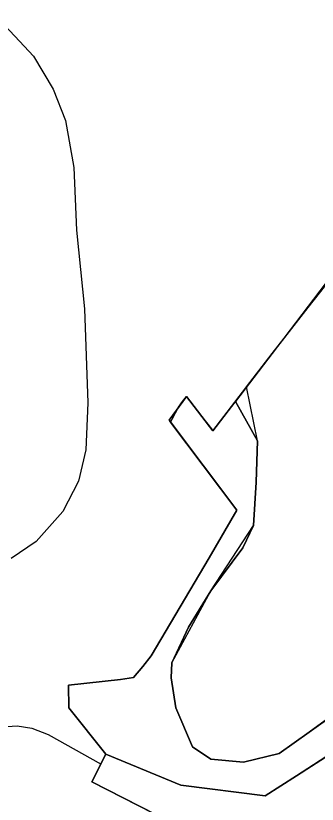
# Model space of a CAD drawing. Extents: x -662620 to -656370, y -1067090 to -1062990.
# Drawn here: x -658300.1 to -658234.2, y -1064925.6 to -1064753.3 of the extents above; entities that cross this region are included whole.
import ezdxf

# ---------------------------------------------------------------- set-up
doc = ezdxf.new("R2010")
doc.units = 0
for name, color, linetype in [('LOKÁLNÍ_BIOCENTRUM_-_NAVRŽENÝ', 7, 'Continuous'), ('OBVOD_PÚ', 7, 'Continuous'), ('ORNÁ_PŮDA_-_STÁVAJÍCÍ', 7, 'Continuous'), ('OSTATNÍ_PLOCHA_-_STÁVAJÍCÍ', 7, 'Continuous'), ('TRVALÝ_TRÁVNÍ_POROST_-_NAVRŽENÝ', 7, 'Continuous'), ('VODNÍ_PLOCHA_-_STÁVAJÍCÍ', 7, 'Continuous'), ('VODNÍ_TOK', 7, 'Continuous'), ('VRSTEVNICE_ZDŮRAZNĚNÁ', 7, 'Continuous')]:
    doc.layers.add(name, color=color, linetype=linetype)

msp = doc.modelspace()

# ---------------------------------------------------------------- linework, layer by layer
at = {"layer": 'LOKÁLNÍ_BIOCENTRUM_-_NAVRŽENÝ'}
msp.add_lwpolyline([(-658260.07, -1064932.66), (-658283.5, -1064920.71), (-658280.41, -1064914.68), (-658288.53, -1064904.56), (-658288.6, -1064899.58), (-658277.2, -1064898.36), (-658274.34, -1064897.93), (-658272.34, -1064895.5), (-658270.48, -1064893.17), (-658257.78, -1064871.81), (-658256.83, -1064870.16), (-658256.31, -1064869.26), (-658253.78, -1064864.9), (-658251.73, -1064861.35), (-658266.26, -1064842.09), (-658265.94, -1064841.49), (-658264.49, -1064838.81), (-658263.62, -1064837.61), (-658262.8, -1064836.49), (-658262.11, -1064837.39), (-658260.26, -1064839.78), (-658257.31, -1064843.61), (-658256.98, -1064844.04), (-658252.08, -1064837.62), (-658249.64, -1064834.42), (-658244.06, -1064827.11), (-658236.15, -1064817.08), (-658232.9, -1064812.94)], dxfattribs=at)
at = {"layer": 'OBVOD_PÚ'}
for points in [[(-658223.14, -1064799.69), (-658244.06, -1064827.11)], [(-658244.06, -1064827.11), (-658256.98, -1064844.04)], [(-658262.8, -1064836.49), (-658266.57, -1064841.68)], [(-658256.98, -1064844.04), (-658262.8, -1064836.49)], [(-658266.57, -1064841.68), (-658251.73, -1064861.35)], [(-658251.73, -1064861.35), (-658257.78, -1064871.81)], [(-658257.78, -1064871.81), (-658270.48, -1064893.17)], [(-658270.48, -1064893.17), (-658272.34, -1064895.5)], [(-658272.34, -1064895.5), (-658274.34, -1064897.93)], [(-658277.2, -1064898.36), (-658288.6, -1064899.58)], [(-658274.34, -1064897.93), (-658277.2, -1064898.36)], [(-658288.6, -1064899.58), (-658288.53, -1064904.56)], [(-658288.53, -1064904.56), (-658280.41, -1064914.68)], [(-658280.41, -1064914.68), (-658283.5, -1064920.71)], [(-658283.5, -1064920.71), (-658260.07, -1064932.66)]]:
    msp.add_lwpolyline(points, dxfattribs=at)
at = {"layer": 'ORNÁ_PŮDA_-_STÁVAJÍCÍ'}
for p, q in [((-658236.15, -1064817.08), (-658226.66, -1064804.97)), ((-658244.06, -1064827.11), (-658236.15, -1064817.08)), ((-658252.08, -1064837.62), (-658244.06, -1064827.11)), ((-658247.24, -1064846.23), (-658252.08, -1064837.62)), ((-658247.5, -1064855.25), (-658247.24, -1064846.23)), ((-658248.11, -1064864.71), (-658247.5, -1064855.25)), ((-658250.46, -1064869.63), (-658248.11, -1064864.71)), ((-658257.47, -1064879), (-658250.46, -1064869.63)), ((-658262.31, -1064886.94), (-658257.47, -1064879)), ((-658265.96, -1064894.76), (-658262.31, -1064886.94)), ((-658266.14, -1064898.01), (-658265.96, -1064894.76)), ((-658265.09, -1064904.54), (-658266.14, -1064898.01)), ((-658226.52, -1064903.07), (-658235.92, -1064909.91)), ((-658261.45, -1064913.06), (-658265.09, -1064904.54)), ((-658235.92, -1064909.91), (-658242.48, -1064914.57)), ((-658257.48, -1064915.81), (-658261.45, -1064913.06)), ((-658250.3, -1064916.46), (-658257.48, -1064915.81)), ((-658242.48, -1064914.57), (-658250.3, -1064916.46))]:
    msp.add_line(p, q, dxfattribs=at)
msp.add_lwpolyline([(-658226.52, -1064903.07), (-658235.92, -1064909.91), (-658242.48, -1064914.57), (-658250.3, -1064916.46), (-658257.48, -1064915.81), (-658261.45, -1064913.06), (-658265.09, -1064904.54), (-658266.14, -1064898.01), (-658265.96, -1064894.76), (-658262.31, -1064886.94), (-658257.47, -1064879), (-658250.46, -1064869.63), (-658248.11, -1064864.71), (-658247.5, -1064855.25), (-658247.24, -1064846.23), (-658252.08, -1064837.62), (-658244.06, -1064827.11), (-658236.15, -1064817.08), (-658226.66, -1064804.97)], dxfattribs=at)
at = {"layer": 'OSTATNÍ_PLOCHA_-_STÁVAJÍCÍ'}
for p, q in [((-658256.98, -1064844.04), (-658244.06, -1064827.11)), ((-658256.98, -1064844.04), (-658244.06, -1064827.11)), ((-658244.06, -1064827.11), (-658252.08, -1064837.62)), ((-658244.06, -1064827.11), (-658252.08, -1064837.62)), ((-658266.57, -1064841.68), (-658262.8, -1064836.49)), ((-658266.57, -1064841.68), (-658262.8, -1064836.49)), ((-658262.8, -1064836.49), (-658256.98, -1064844.04)), ((-658262.8, -1064836.49), (-658256.98, -1064844.04)), ((-658252.08, -1064837.62), (-658247.24, -1064846.23)), ((-658252.08, -1064837.62), (-658247.24, -1064846.23)), ((-658251.73, -1064861.35), (-658266.57, -1064841.68)), ((-658251.73, -1064861.35), (-658266.57, -1064841.68)), ((-658247.24, -1064846.23), (-658247.5, -1064855.25)), ((-658247.24, -1064846.23), (-658247.5, -1064855.25)), ((-658247.5, -1064855.25), (-658248.11, -1064864.71)), ((-658247.5, -1064855.25), (-658248.11, -1064864.71)), ((-658257.78, -1064871.81), (-658251.73, -1064861.35)), ((-658257.78, -1064871.81), (-658251.73, -1064861.35)), ((-658248.11, -1064864.71), (-658250.46, -1064869.63)), ((-658248.11, -1064864.71), (-658250.46, -1064869.63)), ((-658250.46, -1064869.63), (-658257.47, -1064879)), ((-658250.46, -1064869.63), (-658257.47, -1064879)), ((-658270.48, -1064893.17), (-658257.78, -1064871.81)), ((-658270.48, -1064893.17), (-658257.78, -1064871.81)), ((-658257.47, -1064879), (-658262.31, -1064886.94)), ((-658257.47, -1064879), (-658262.31, -1064886.94)), ((-658262.31, -1064886.94), (-658265.96, -1064894.76)), ((-658262.31, -1064886.94), (-658265.96, -1064894.76)), ((-658272.34, -1064895.5), (-658270.48, -1064893.17)), ((-658272.34, -1064895.5), (-658270.48, -1064893.17)), ((-658265.96, -1064894.76), (-658266.14, -1064898.01)), ((-658265.96, -1064894.76), (-658266.14, -1064898.01)), ((-658274.34, -1064897.93), (-658272.34, -1064895.5)), ((-658274.34, -1064897.93), (-658272.34, -1064895.5)), ((-658288.6, -1064899.58), (-658277.2, -1064898.36)), ((-658288.6, -1064899.58), (-658277.2, -1064898.36)), ((-658277.2, -1064898.36), (-658274.34, -1064897.93)), ((-658277.2, -1064898.36), (-658274.34, -1064897.93)), ((-658266.14, -1064898.01), (-658265.09, -1064904.54)), ((-658266.14, -1064898.01), (-658265.09, -1064904.54)), ((-658288.53, -1064904.56), (-658288.6, -1064899.58)), ((-658288.53, -1064904.56), (-658288.6, -1064899.58)), ((-658214.52, -1064903.79), (-658238.72, -1064919.44)), ((-658214.52, -1064903.79), (-658238.72, -1064919.44)), ((-658235.92, -1064909.91), (-658226.52, -1064903.07)), ((-658235.92, -1064909.91), (-658226.52, -1064903.07)), ((-658280.41, -1064914.68), (-658288.53, -1064904.56)), ((-658280.41, -1064914.68), (-658288.53, -1064904.56)), ((-658265.09, -1064904.54), (-658261.45, -1064913.06)), ((-658265.09, -1064904.54), (-658261.45, -1064913.06)), ((-658242.48, -1064914.57), (-658235.92, -1064909.91)), ((-658242.48, -1064914.57), (-658235.92, -1064909.91)), ((-658261.45, -1064913.06), (-658257.48, -1064915.81)), ((-658261.45, -1064913.06), (-658257.48, -1064915.81)), ((-658264.03, -1064921.5), (-658280.41, -1064914.68)), ((-658264.03, -1064921.5), (-658280.41, -1064914.68)), ((-658257.48, -1064915.81), (-658250.3, -1064916.46)), ((-658257.48, -1064915.81), (-658250.3, -1064916.46)), ((-658250.3, -1064916.46), (-658242.48, -1064914.57)), ((-658250.3, -1064916.46), (-658242.48, -1064914.57)), ((-658238.72, -1064919.44), (-658245.54, -1064923.84)), ((-658238.72, -1064919.44), (-658245.54, -1064923.84)), ((-658245.54, -1064923.84), (-658264.03, -1064921.5)), ((-658245.54, -1064923.84), (-658264.03, -1064921.5))]:
    msp.add_line(p, q, dxfattribs=at)
msp.add_lwpolyline([(-658214.52, -1064903.79), (-658238.72, -1064919.44), (-658245.54, -1064923.84), (-658264.03, -1064921.5), (-658280.41, -1064914.68), (-658288.53, -1064904.56), (-658288.6, -1064899.58), (-658277.2, -1064898.36), (-658274.34, -1064897.93), (-658272.34, -1064895.5), (-658270.48, -1064893.17), (-658257.78, -1064871.81), (-658251.73, -1064861.35), (-658266.57, -1064841.68), (-658262.8, -1064836.49), (-658256.98, -1064844.04), (-658244.06, -1064827.11), (-658252.08, -1064837.62), (-658247.24, -1064846.23), (-658247.5, -1064855.25), (-658248.11, -1064864.71), (-658250.46, -1064869.63), (-658257.47, -1064879), (-658262.31, -1064886.94), (-658265.96, -1064894.76), (-658266.14, -1064898.01), (-658265.09, -1064904.54), (-658261.45, -1064913.06), (-658257.48, -1064915.81), (-658250.3, -1064916.46), (-658242.48, -1064914.57), (-658235.92, -1064909.91), (-658226.52, -1064903.07)], dxfattribs=at)
msp.add_lwpolyline([(-658214.52, -1064903.79), (-658238.72, -1064919.44), (-658245.54, -1064923.84), (-658264.03, -1064921.5), (-658280.41, -1064914.68), (-658288.53, -1064904.56), (-658288.6, -1064899.58), (-658277.2, -1064898.36), (-658274.34, -1064897.93), (-658272.34, -1064895.5), (-658270.48, -1064893.17), (-658257.78, -1064871.81), (-658251.73, -1064861.35), (-658266.57, -1064841.68), (-658262.8, -1064836.49), (-658256.98, -1064844.04), (-658244.06, -1064827.11), (-658252.08, -1064837.62), (-658247.24, -1064846.23), (-658247.5, -1064855.25), (-658248.11, -1064864.71), (-658250.46, -1064869.63), (-658257.47, -1064879), (-658262.31, -1064886.94), (-658265.96, -1064894.76), (-658266.14, -1064898.01), (-658265.09, -1064904.54), (-658261.45, -1064913.06), (-658257.48, -1064915.81), (-658250.3, -1064916.46), (-658242.48, -1064914.57), (-658235.92, -1064909.91), (-658226.52, -1064903.07)], dxfattribs=at)
at = {"layer": 'TRVALÝ_TRÁVNÍ_POROST_-_NAVRŽENÝ'}
msp.add_lwpolyline([(-658226.52, -1064903.07), (-658235.92, -1064909.91), (-658242.48, -1064914.57), (-658250.3, -1064916.46), (-658257.48, -1064915.81), (-658261.45, -1064913.06), (-658265.09, -1064904.54), (-658266.14, -1064898.01), (-658265.96, -1064894.76), (-658257.47, -1064879), (-658248.11, -1064864.71), (-658247.5, -1064855.25), (-658247.24, -1064846.23), (-658249.64, -1064834.42), (-658236.15, -1064817.08), (-658226.66, -1064804.97)], dxfattribs=at)
at = {"layer": 'VODNÍ_PLOCHA_-_STÁVAJÍCÍ'}
for p, q in [((-658238.72, -1064919.44), (-658214.52, -1064903.79)), ((-658283.5, -1064920.71), (-658280.41, -1064914.68)), ((-658280.41, -1064914.68), (-658264.03, -1064921.5)), ((-658245.54, -1064923.84), (-658238.72, -1064919.44)), ((-658260.07, -1064932.66), (-658283.5, -1064920.71)), ((-658264.03, -1064921.5), (-658245.54, -1064923.84))]:
    msp.add_line(p, q, dxfattribs=at)
msp.add_lwpolyline([(-658260.07, -1064932.66), (-658283.5, -1064920.71), (-658280.41, -1064914.68), (-658264.03, -1064921.5), (-658245.54, -1064923.84), (-658238.72, -1064919.44), (-658214.52, -1064903.79)], dxfattribs=at)
at = {"layer": 'VODNÍ_TOK'}
msp.add_lwpolyline([(-658351.55, -1064928.94), (-658340.5, -1064915.29), (-658339.28, -1064913.89), (-658336.09, -1064911.49), (-658332.89, -1064909.52), (-658330.97, -1064908.67), (-658329.05, -1064908.24), (-658326.22, -1064908.07), (-658324.12, -1064908.24), (-658314.71, -1064910.29), (-658311.33, -1064910.21), (-658303.02, -1064908.75), (-658299.82, -1064908.49), (-658296.63, -1064909.01), (-658293.06, -1064910.38), (-658281.44, -1064916.86)], dxfattribs=at)
at = {"layer": 'VRSTEVNICE_ZDŮRAZNĚNÁ'}
msp.add_lwpolyline([(-658304.53, -1064753.29), (-658296.24, -1064762.15), (-658291.95, -1064769.3), (-658289.24, -1064776.16), (-658287.38, -1064786.45), (-658286.81, -1064800.17), (-658285.09, -1064817.32), (-658284.38, -1064837.9), (-658284.81, -1064848.19), (-658286.38, -1064855.05), (-658289.81, -1064861.63), (-658295.67, -1064868.2), (-658301.1, -1064871.92)], dxfattribs=at)

doc.saveas('drawing.dxf')
